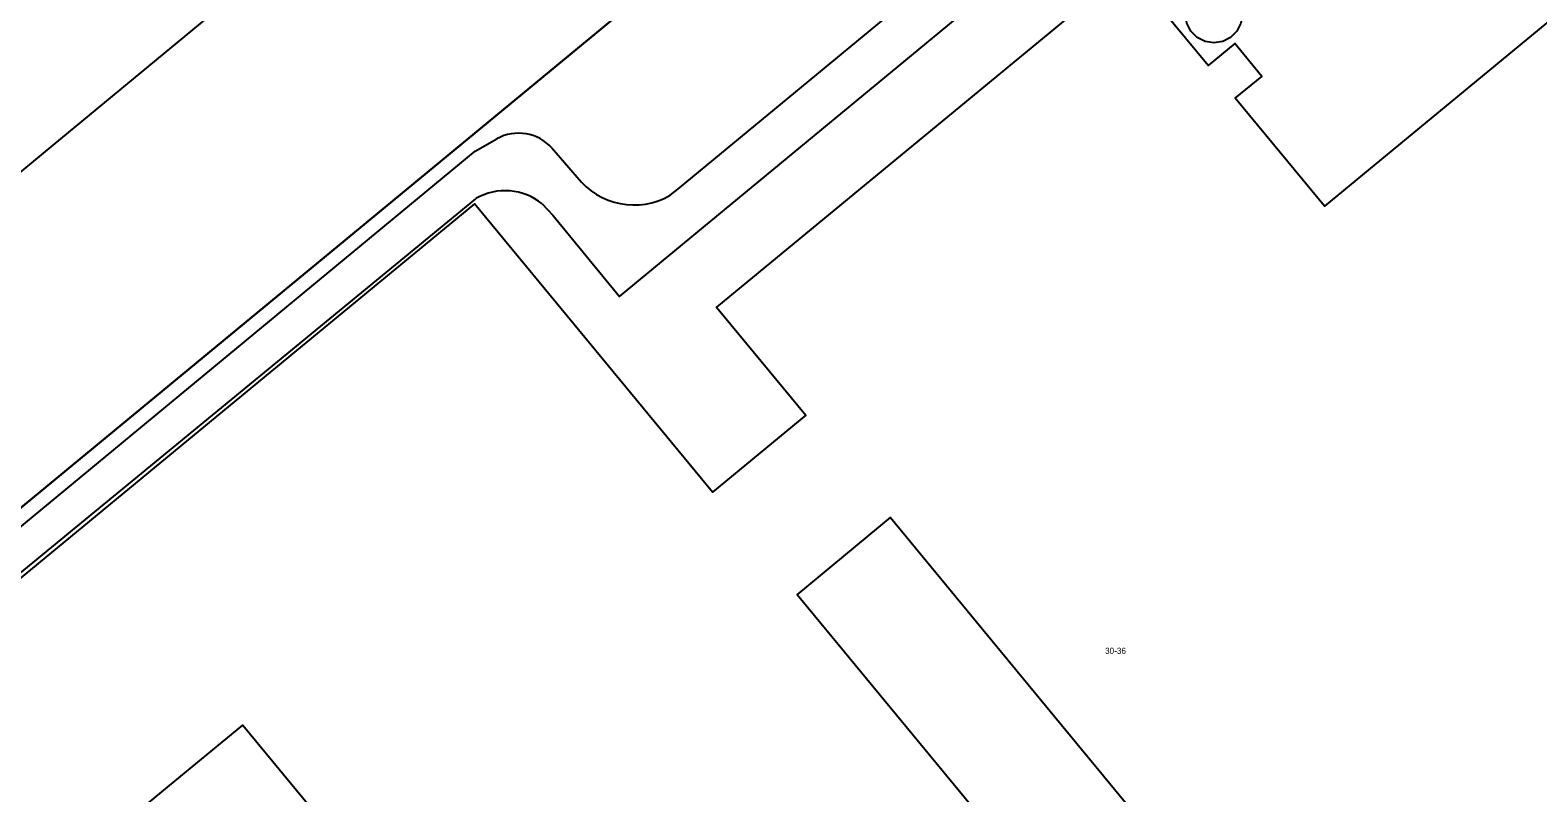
# Model space of a CAD drawing. Extents: x 156141 to 158132, y 385651 to 388399.
# Drawn here: x 157475.3 to 157722.7, y 386729.1 to 386854.3 of the extents above; entities that cross this region are included whole.
import ezdxf

# ---------------------------------------------------------------- set-up
doc = ezdxf.new("R2010")
doc.units = 0
for name, color, linetype in [('IMGEO_Erf', 7, 'Continuous'), ('IMGEO_Hek', 7, 'Continuous'), ('IMGEO_Pand', 7, 'Continuous'), ('IMGEO_Pand_nummerreeks', 7, 'Continuous'), ('IMGEO_Rijbaan_lokaal_open', 7, 'Continuous')]:
    doc.layers.add(name, color=color, linetype=linetype)

msp = doc.modelspace()

# ---------------------------------------------------------------- linework, layer by layer
at = {"layer": 'IMGEO_Erf'}
msp.add_lwpolyline([(157471.26, 387105.25), (157486.84, 387083.01), (157516.68, 387082.29), (157532.39, 387063.16), (157586.51, 387062.13), (157631.33, 387007.59), (157640.77, 387006.8), (157666.09, 386976.1), (157665.21, 386965.96), (157675.39, 386953.47), (157641.16, 386925.19), (157646.5, 386918.51), (157432.11, 386741.54), (157420.21, 386731.74)], dxfattribs=at)
at = {"layer": 'IMGEO_Hek'}
msp.add_lwpolyline([(157420.21, 386731.74), (157432.11, 386741.54), (157646.5, 386918.51), (157641.16, 386925.19), (157675.39, 386953.47), (157665.21, 386965.96), (157666.09, 386976.1), (157640.77, 387006.8), (157631.33, 387007.59), (157586.51, 387062.13), (157532.39, 387063.16), (157516.68, 387082.29), (157486.84, 387083.01), (157471.26, 387105.25)], dxfattribs=at)
at = {"layer": 'IMGEO_Pand'}
for points in [[(157454.08, 386923.48), (157587.31, 387033.54), (157630.56, 386981.22), (157638.84, 386971.19), (157640.68, 386968.97), (157479.02, 386835.38), (157445.3, 386807.51)], [(157750.99, 386877.62), (157687.69, 386825.35), (157673.06, 386843.07), (157677.42, 386846.67), (157672.96, 386852.05), (157668.6, 386848.43), (157651.89, 386868.68)], [(157669.54, 386852.18), (157668.09, 386852.41), (157666.79, 386853.07), (157665.75, 386854.11), (157665.09, 386855.41), (157664.86, 386856.86), (157665.09, 386858.31), (157665.75, 386859.61), (157666.79, 386860.65), (157668.09, 386861.31), (157669.54, 386861.54), (157670.99, 386861.31), (157672.29, 386860.65), (157673.33, 386859.61), (157673.99, 386858.31), (157674.22, 386856.86), (157673.99, 386855.41), (157673.33, 386854.11), (157672.29, 386853.07), (157670.99, 386852.41), (157669.54, 386852.18)], [(157649.45, 386859.57), (157587.93, 386808.8), (157602.57, 386791.06), (157587.26, 386778.42), (157548.2, 386825.76), (157500, 386786.03), (157456.27, 386750)], [(157663.8, 386716.89), (157648.47, 386704.24), (157610.71, 386750), (157601.14, 386761.6), (157616.45, 386774.25), (157636.47, 386750), (157663.8, 386716.89)], [(157455.9, 386748.83), (157481.74, 386717.52), (157481.15, 386717.1), (157481.56, 386716.61), (157500, 386731.81), (157510.19, 386740.21), (157546.44, 386696.25), (157517.83, 386672.67), (157518.25, 386672.17), (157518.76, 386672.65), (157545.04, 386640.72), (157544.53, 386640.32), (157544.97, 386639.85), (157561.47, 386653.46), (157593.14, 386618.42), (157574.76, 386603.67), (157575.17, 386603.16), (157575.68, 386603.58), (157610.98, 386560.84), (157610.49, 386560.43), (157610.92, 386559.93), (157704.06, 386636.85), (157656.28, 386694.78), (157662.89, 386700.24)]]:
    msp.add_lwpolyline(points, dxfattribs=at)
at = {"layer": 'IMGEO_Rijbaan_lokaal_open'}
for points in [[(157580.32, 386827.16), (157581.85, 386828.36), (157777.42, 386989.82), (157776.78, 386990.6)], [(157559.32, 386825.73), (157561.04, 386823.87), (157572.01, 386810.53), (157711.7, 386925.92), (157782.34, 386984.06)], [(157421.8, 386729.83), (157548.34, 386834.38), (157551.88, 386836.43)], [(157560.92, 386834.93), (157565.05, 386830.15)], [(157453.35, 386748.52), (157548.42, 386826.59)]]:
    msp.add_lwpolyline(points, dxfattribs=at)
for centre, radius, start, end in [((157555.44, 386829.92), 7.42, 42.4362, 118.635), ((157574.39, 386837.35), 11.79, 217.655, 300.2119), ((157553.25, 386818.34), 9.57, 50.638, 120.3378)]:
    msp.add_arc(centre, radius, start, end, dxfattribs=at)

# ---------------------------------------------------------------- texts
at = {"layer": 'IMGEO_Pand_nummerreeks'}
msp.add_text('30-36', height=1, dxfattribs=at).set_placement((157651.69, 386751.89))

doc.saveas('drawing.dxf')
